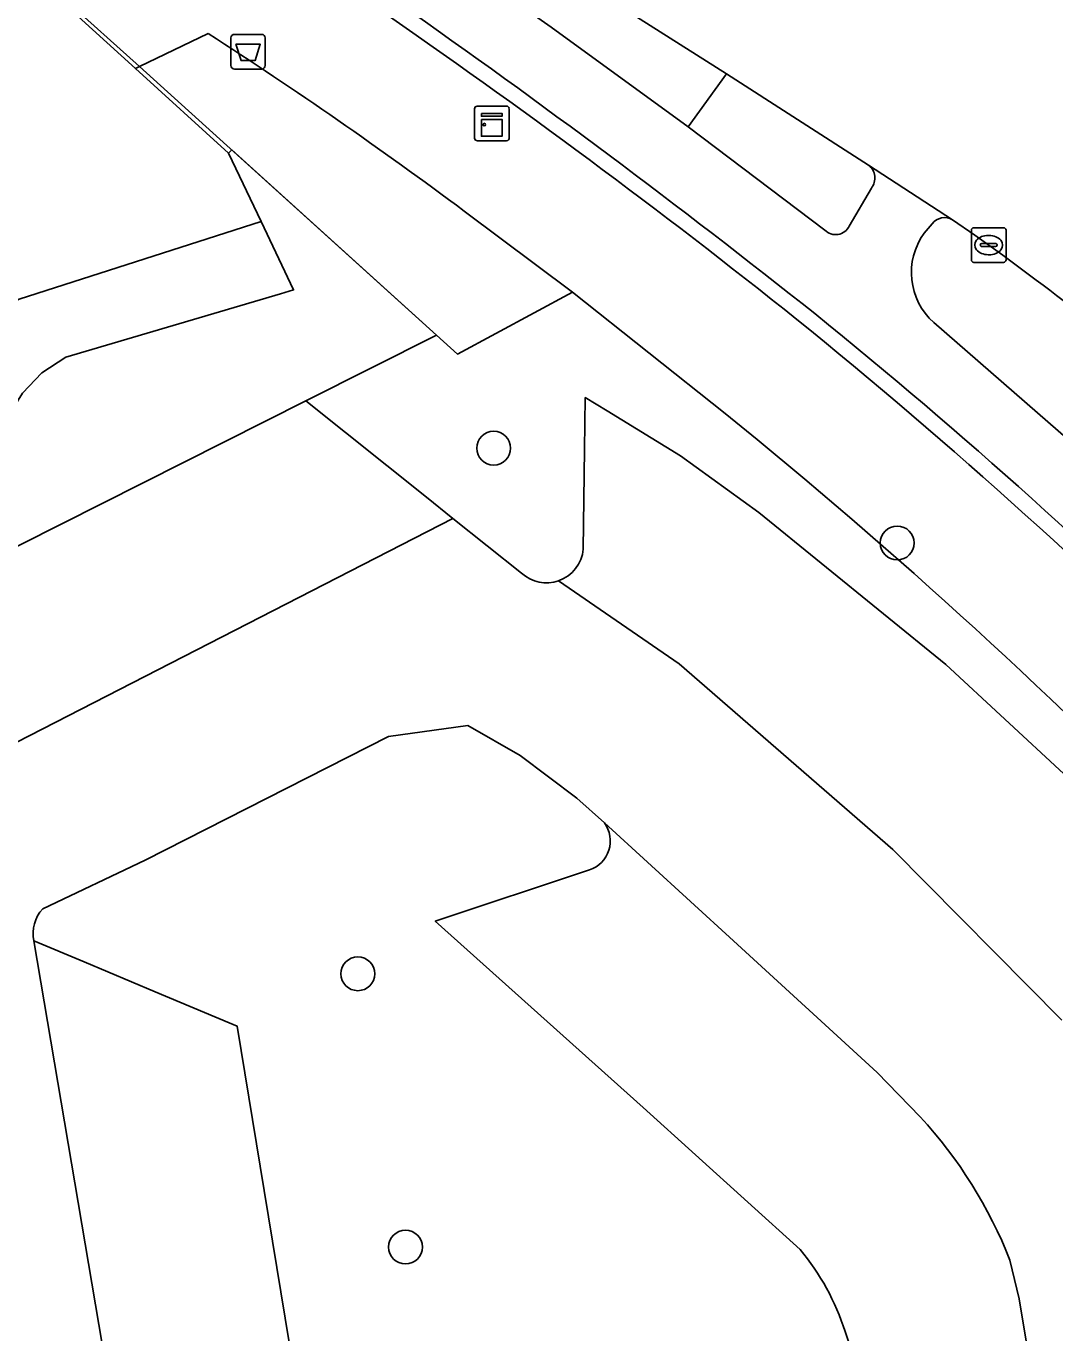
# Model space of a CAD drawing. Extents: x 162879 to 165540, y 384011 to 385181.
# Drawn here: x 164023.23 to 164052.97, y 384426.38 to 384464.13 of the extents above; entities that cross this region are included whole.
import ezdxf

# ---------------------------------------------------------------- set-up
doc = ezdxf.new("R2010")
doc.units = 0
for name, color, linetype in [('IMGEO_Afvalbak', 7, 'Continuous'), ('IMGEO_Boom', 7, 'Continuous'), ('IMGEO_Erf', 7, 'Continuous'), ('IMGEO_Fietspad_open', 7, 'Continuous'), ('IMGEO_Groenvoorziening', 7, 'Continuous'), ('IMGEO_Hek', 7, 'Continuous'), ('IMGEO_Kast', 7, 'Continuous'), ('IMGEO_Kolk', 7, 'Continuous'), ('IMGEO_Meer_plas_ven_vijver', 7, 'Continuous'), ('IMGEO_Parkeervlak_open', 7, 'Continuous'), ('IMGEO_Rijbaan_lokaal_gesloten', 7, 'Continuous'), ('IMGEO_Rijbaan_lokaal_open', 7, 'Continuous'), ('IMGEO_Verkeerseiland_gesloten', 7, 'Continuous'), ('IMGEO_Verkeerseiland_open', 7, 'Continuous'), ('IMGEO_Voetpad_gesloten', 7, 'Continuous'), ('IMGEO_Voetpad_open', 7, 'Continuous')]:
    doc.layers.add(name, color=color, linetype=linetype)

msp = doc.modelspace()

# ---------------------------------------------------------------- linework, layer by layer
at = {"layer": 'IMGEO_Afvalbak'}
for p, q in [((164029.155, 384462.988), (164029.155, 384463.788)), ((164029.155, 384463.788), (164029.155, 384462.988)), ((164029.255, 384463.888), (164030.045, 384463.888)), ((164030.045, 384463.888), (164029.255, 384463.888)), ((164030.145, 384463.788), (164030.145, 384462.988)), ((164030.145, 384462.988), (164030.145, 384463.788)), ((164030.045, 384462.888), (164029.255, 384462.888)), ((164029.255, 384462.888), (164030.045, 384462.888))]:
    msp.add_line(p, q, dxfattribs=at)
msp.add_lwpolyline([(164029.298, 384463.602), (164030.002, 384463.602), (164029.853, 384463.132), (164029.447, 384463.132), (164029.298, 384463.602)], dxfattribs=at)
for centre, start, end in [((164029.255, 384463.788), 90, 180), ((164029.255, 384463.788), 90, 180), ((164030.045, 384463.788), 0, 90), ((164030.045, 384463.788), 360, 90), ((164029.255, 384462.988), 180, 270), ((164029.255, 384462.988), 180, 270), ((164030.045, 384462.988), 270, 0), ((164030.045, 384462.988), 270, 0)]:
    msp.add_arc(centre, 0.1, start, end, dxfattribs=at)
at = {"layer": 'IMGEO_Boom'}
for centre in [(164036.747, 384451.935), (164048.412, 384449.196), (164032.821, 384436.752), (164034.2, 384428.857)]:
    msp.add_circle(centre, 0.489, dxfattribs=at)
at = {"layer": 'IMGEO_Erf'}
msp.add_lwpolyline([(164023.033, 384456.241), (164030.027, 384458.48), (164029.088, 384460.452), (164026.394, 384462.901), (164024.324, 384464.783), (164007.922, 384479.696)], dxfattribs=at)
at = {"layer": 'IMGEO_Fietspad_open'}
for points in [[(164046.321, 384458.236), (164042.366, 384461.222), (164038.409, 384464.101), (164035.588, 384466.084), (164032.884, 384467.984), (164023.539, 384474.332), (164017.469, 384478.249), (164009.245, 384483.486), (164002.517, 384487.804), (163992.332, 384494.269), (163989.491, 384495.908), (163987.373, 384497.08), (163985.254, 384498.25), (163981.926, 384500), (163973.063, 384504.482), (163968.811, 384506.572), (163936.739, 384522.254)], [(164050.011, 384458.534), (164047.58, 384460.109)], [(164047.664, 384459.449), (164047.025, 384458.352)], [(164049.187, 384458.145), (164049.421, 384458.418)], [(164055.763, 384450.089), (164049.466, 384455.564)]]:
    msp.add_lwpolyline(points, dxfattribs=at)
for centre, radius, start, end in [((163889.793, 384258.845), 251.416, 51.58032, 54.99782), ((164047.303, 384459.738), 0.463, 321.269, 53.2373), ((164046.633, 384458.534), 0.432, 223.6375, 335.0759), ((164049.784, 384458.131), 0.463, 60.5932, 141.653), ((164050.771, 384457.011), 1.948, 144.3902, 227.949), ((163944.523, 384330.361), 161.382, 45.17445, 51.02588)]:
    msp.add_arc(centre, radius, start, end, dxfattribs=at)
at = {"layer": 'IMGEO_Groenvoorziening'}
for points in [[(164028.499, 384463.91), (164026.512, 384462.958), (164026.394, 384462.901), (164029.088, 384460.452), (164029.175, 384460.55), (164035.092, 384455.201), (164035.7, 384454.651), (164039.027, 384456.439), (164035.896, 384458.784)], [(164043.439, 384452.938), (164039.027, 384456.439), (164035.7, 384454.651), (164035.092, 384455.201), (164031.319, 384453.301), (164034.805, 384450.518), (164035.57, 384449.907), (164037.555, 384448.323)], [(164039.337, 384449.019), (164039.374, 384451.894), (164039.394, 384453.395), (164040.027, 384453.009), (164042.148, 384451.714), (164044.409, 384450.076), (164049.821, 384445.688)], [(164049.821, 384445.688), (164054.936, 384440.945)], [(164039.949, 384441.108), (164039.156, 384441.824), (164037.513, 384443.06), (164035.999, 384443.924), (164033.71, 384443.608), (164026.677, 384440.034), (164023.715, 384438.629)], [(164045.603, 384428.787), (164041.066, 384432.884), (164035.057, 384438.267), (164039.517, 384439.751)], [(164023.458, 384437.702), (164024.91, 384437.092), (164026.963, 384436.23), (164029.099, 384435.333), (164029.337, 384435.233), (164030.115, 384430.495), (164031.931, 384419.43), (164027.895, 384420.416)], [(164026.599, 384419.925), (164026.523, 384419.625), (164026.798, 384418.005), (164026.981, 384418.042), (164027.075, 384417.572), (164032.62, 384418.561), (164039.958, 384419.871), (164047.482, 384421.288), (164052.768, 384422.357), (164047.577, 384424.413), (164046.907, 384426.418)]]:
    msp.add_lwpolyline(points, dxfattribs=at)
for centre, radius, start, end in [((163956.899, 384352.688), 132.276, 53.32921, 57.22814), ((163943.391, 384329.373), 158.99, 44.12535, 51.00358), ((164038.272, 384449.114), 1.069, 289.2301, 354.916), ((164038.274, 384449.115), 1.069, 227.7479, 289.0968), ((164039.238, 384440.587), 0.882, 288.4741, 36.2083), ((164024.471, 384437.92), 1.037, 136.8594, 192.1497), ((164040.226, 384424.284), 7.013, 17.7147, 39.9459)]:
    msp.add_arc(centre, radius, start, end, dxfattribs=at)
at = {"layer": 'IMGEO_Hek'}
for points in [[(164026.512, 384462.958), (164024.366, 384464.898)], [(164039.027, 384456.439), (164035.7, 384454.651), (164026.512, 384462.958)]]:
    msp.add_lwpolyline(points, dxfattribs=at)
for centre, radius, start, end in [((163912.445, 384288.777), 213.435, 51.30396, 55.37084), ((163938.407, 384323.812), 169.868, 44.84075, 50.75052)]:
    msp.add_arc(centre, radius, start, end, dxfattribs=at)
at = {"layer": 'IMGEO_Kast'}
for p, q in [((164036.197, 384460.892), (164036.197, 384461.733)), ((164036.197, 384461.733), (164036.197, 384460.892)), ((164036.272, 384461.817), (164037.113, 384461.817)), ((164037.113, 384461.817), (164036.272, 384461.817)), ((164037.197, 384461.742), (164037.197, 384460.901)), ((164037.197, 384460.901), (164037.197, 384461.742)), ((164037.122, 384460.817), (164036.281, 384460.817)), ((164036.281, 384460.817), (164037.122, 384460.817))]:
    msp.add_line(p, q, dxfattribs=at)
for points in [[(164036.392, 384461.607), (164036.992, 384461.607), (164036.992, 384461.522), (164036.392, 384461.522), (164036.392, 384461.607)], [(164036.392, 384461.432), (164036.992, 384461.432), (164036.992, 384460.943), (164036.392, 384460.943), (164036.392, 384461.432)]]:
    msp.add_lwpolyline(points, dxfattribs=at)
msp.add_circle((164036.476, 384461.281), 0.0377, dxfattribs=at)
for centre, start, end in [((164036.275, 384461.739), 92.4484, 184.2845), ((164036.275, 384461.739), 92.4484, 184.2845), ((164037.119, 384461.739), 2.4484, 94.2845), ((164037.119, 384461.739), 2.4484, 94.2845), ((164036.275, 384460.895), 182.4484, 274.2845), ((164036.275, 384460.895), 182.4484, 274.2845), ((164037.119, 384460.895), 272.4484, 4.2845), ((164037.119, 384460.895), 272.4484, 4.2845)]:
    msp.add_arc(centre, 0.0779, start, end, dxfattribs=at)
at = {"layer": 'IMGEO_Kolk'}
for p, q in [((164050.63, 384458.302), (164051.482, 384458.302)), ((164050.555, 384457.376), (164050.555, 384458.228)), ((164051.043, 384458.082), (164051.068, 384458.082)), ((164051.556, 384458.228), (164051.556, 384457.376)), ((164050.814, 384457.796), (164050.814, 384457.808)), ((164051.252, 384457.759), (164050.854, 384457.759)), ((164050.857, 384457.845), (164051.255, 384457.845)), ((164051.066, 384457.522), (164051.041, 384457.522)), ((164051.298, 384457.808), (164051.298, 384457.796)), ((164051.482, 384457.302), (164050.63, 384457.302))]:
    msp.add_line(p, q, dxfattribs=at)
for points in [[(164050.63, 384458.302), (164051.482, 384458.302)], [(164050.555, 384457.376), (164050.555, 384458.228)], [(164051.556, 384458.228), (164051.556, 384457.376)], [(164051.482, 384457.302), (164050.63, 384457.302)]]:
    msp.add_lwpolyline(points, dxfattribs=at)
for centre, radius, start, end in [((164050.632, 384458.226), 0.0765, 91.552, 178.448), ((164050.632, 384458.226), 0.0765, 91.552, 178.448), ((164051.48, 384458.226), 0.0765, 1.552, 88.448), ((164051.48, 384458.226), 0.0765, 1.552, 88.448), ((164050.854, 384457.805), 0.0403, 85.8775, 175.7526), ((164050.851, 384457.795), 0.0366, 178.938, 274.7102), ((164051.255, 384457.802), 0.043, 264.8664, 352.4533), ((164051.259, 384457.807), 0.0386, 1.7309, 96.639), ((164050.632, 384457.378), 0.0765, 181.552, 268.448), ((164050.632, 384457.378), 0.0765, 181.552, 268.448), ((164051.48, 384457.378), 0.0765, 271.552, 358.448), ((164051.48, 384457.378), 0.0765, 271.552, 358.448)]:
    msp.add_arc(centre, radius, start, end, dxfattribs=at)
for centre, major_axis, ratio, start_param, end_param in [((164051.042, 384457.802), (-0.387, 0.002), 0.722429, 4.712389, 7.853982), ((164051.067, 384457.802), (-0.39, 0.002), 0.717154, 1.570796, 4.712389)]:
    msp.add_ellipse(centre, major_axis=major_axis, ratio=ratio, start_param=start_param, end_param=end_param, dxfattribs=at)
at = {"layer": 'IMGEO_Meer_plas_ven_vijver'}
msp.add_lwpolyline([(164021.885, 384448.553), (164031.319, 384453.301), (164035.092, 384455.201), (164029.175, 384460.55), (164029.088, 384460.452), (164030.027, 384458.48), (164023.033, 384456.241)], dxfattribs=at)
at = {"layer": 'IMGEO_Parkeervlak_open'}
for points in [[(164049.821, 384445.688), (164044.409, 384450.076), (164042.148, 384451.714), (164040.027, 384453.009), (164039.394, 384453.395), (164039.374, 384451.894), (164039.337, 384449.019)], [(164017.396, 384440.595), (164035.57, 384449.907), (164034.805, 384450.518), (164031.319, 384453.301), (164021.885, 384448.553), (164020.241, 384447.725), (164010.504, 384442.824), (164013.097, 384441.333), (164015.032, 384440.22)], [(164038.624, 384448.104), (164042.107, 384445.702), (164048.285, 384440.339), (164053.169, 384435.415)], [(164054.936, 384440.945), (164049.821, 384445.688)], [(164049.079, 384432.62), (164047.831, 384433.896), (164043.676, 384437.706), (164039.949, 384441.108)], [(164039.517, 384439.751), (164035.057, 384438.267), (164041.066, 384432.884), (164045.603, 384428.787)], [(164023.458, 384437.702), (164026.523, 384419.625), (164026.599, 384419.925)], [(164027.895, 384420.416), (164031.931, 384419.43), (164030.115, 384430.495), (164029.337, 384435.233), (164029.099, 384435.333), (164026.963, 384436.23), (164024.91, 384437.092), (164023.458, 384437.702)], [(164046.907, 384426.418), (164047.577, 384424.413), (164052.768, 384422.357), (164051.934, 384427.358), (164051.67, 384428.479)]]:
    msp.add_lwpolyline(points, dxfattribs=at)
for centre, radius, start, end in [((164038.272, 384449.114), 1.069, 289.2301, 354.916), ((164039.238, 384440.587), 0.882, 288.4741, 36.2083), ((164039.119, 384423.507), 13.5, 21.6109, 42.4571), ((164040.226, 384424.284), 7.013, 17.7147, 39.9459)]:
    msp.add_arc(centre, radius, start, end, dxfattribs=at)
at = {"layer": 'IMGEO_Rijbaan_lokaal_gesloten'}
msp.add_lwpolyline([(164065.957, 384458.128), (164061.102, 384462.34), (164054.071, 384466.957), (164051.147, 384468.364), (164048.026, 384469.877), (164045.868, 384470.904), (164042.902, 384472.332), (164039.06, 384465.555), (164043.475, 384462.746), (164047.58, 384460.109), (164050.011, 384458.534), (164050.652, 384458.092), (164051.464, 384457.508), (164052.231, 384456.929)], dxfattribs=at)
msp.add_arc((164031.266, 384427.672), 35.993, 41.9299, 54.3762, dxfattribs=at)
at = {"layer": 'IMGEO_Rijbaan_lokaal_open'}
for points in [[(164037.555, 384448.323), (164035.57, 384449.907), (164017.396, 384440.595), (164016.514, 384440.143), (164017.815, 384435.965), (164019.154, 384431.661), (164019.952, 384429.067), (164020.656, 384426.781), (164021.792, 384423.348), (164023.559, 384417.358), (164026.798, 384418.005), (164026.523, 384419.625), (164023.458, 384437.702)], [(164048.285, 384440.339), (164042.107, 384445.702), (164038.624, 384448.104)], [(164023.715, 384438.629), (164026.677, 384440.034), (164033.71, 384443.608), (164035.999, 384443.924), (164037.513, 384443.06), (164039.156, 384441.824), (164039.949, 384441.108), (164043.676, 384437.706), (164047.831, 384433.896), (164049.079, 384432.62)], [(164053.169, 384435.415), (164048.285, 384440.339)], [(164051.67, 384428.479), (164051.934, 384427.358), (164052.768, 384422.357), (164057.775, 384423.37), (164057.461, 384424.925), (164056.794, 384428.279)]]:
    msp.add_lwpolyline(points, dxfattribs=at)
for centre, radius, start, end in [((164038.274, 384449.115), 1.069, 227.7479, 289.0968), ((164024.471, 384437.92), 1.037, 136.8594, 192.1497), ((164039.119, 384423.507), 13.5, 21.6109, 42.4571)]:
    msp.add_arc(centre, radius, start, end, dxfattribs=at)
at = {"layer": 'IMGEO_Verkeerseiland_gesloten'}
for points in [[(164047.58, 384460.109), (164043.475, 384462.746), (164042.366, 384461.222), (164046.321, 384458.236)], [(164047.025, 384458.352), (164047.664, 384459.449)], [(164049.421, 384458.418), (164049.187, 384458.145)], [(164052.231, 384456.929), (164051.464, 384457.508), (164050.652, 384458.092), (164050.011, 384458.534)], [(164049.466, 384455.564), (164055.763, 384450.089)]]:
    msp.add_lwpolyline(points, dxfattribs=at)
for centre, radius, start, end in [((164047.303, 384459.738), 0.463, 321.269, 53.2373), ((164046.633, 384458.534), 0.432, 223.6375, 335.0759), ((164049.784, 384458.131), 0.463, 60.5932, 141.653), ((164050.771, 384457.011), 1.948, 144.3902, 227.949), ((164031.266, 384427.672), 35.993, 41.9299, 54.3762)]:
    msp.add_arc(centre, radius, start, end, dxfattribs=at)
at = {"layer": 'IMGEO_Verkeerseiland_open'}
msp.add_lwpolyline([(164013.679, 384481.878), (164002.215, 384489.166), (164001.25, 384489.769), (164000, 384490.544), (163992.726, 384494.93), (163992.332, 384494.269), (164002.517, 384487.804), (164009.245, 384483.486), (164017.469, 384478.249), (164023.539, 384474.332), (164032.884, 384467.984), (164035.588, 384466.084), (164038.409, 384464.101), (164042.366, 384461.222), (164043.475, 384462.746), (164039.06, 384465.555), (164036.406, 384467.296), (164033.634, 384469.031), (164032.788, 384469.565), (164023.635, 384475.41), (164017.799, 384479.262)], close=True, dxfattribs=at)
at = {"layer": 'IMGEO_Voetpad_gesloten'}
msp.add_lwpolyline([(164030.589, 384456.397), (164030.965, 384456.508), (164030.027, 384458.48), (164023.033, 384456.241), (164022.337, 384455.906), (164021.154, 384454.607), (164020.536, 384453.989), (164018.705, 384452.369), (164017.826, 384451.727), (164019.093, 384450.273), (164019.571, 384449.864), (164020.006, 384450.27), (164020.388, 384450.625), (164020.471, 384450.753), (164020.73, 384451.151), (164021.44, 384451.809), (164021.948, 384452.441), (164022.461, 384452.76), (164022.878, 384453.123), (164023.125, 384453.52), (164023.69, 384454.111), (164024.378, 384454.561)], close=True, dxfattribs=at)
at = {"layer": 'IMGEO_Voetpad_open'}
for points in [[(163987.273, 384492.711), (163990.412, 384490.908), (163995.289, 384487.639), (163995.958, 384487.218), (163996.593, 384487.314), (163997.466, 384486.631), (163999.731, 384485.257), (164000, 384485.086), (164004.004, 384482.542), (164007.231, 384480.492), (164011.172, 384477.988), (164015.292, 384475.308), (164019.201, 384472.707), (164025.612, 384468.333), (164024.366, 384464.898), (164024.324, 384464.783), (164026.394, 384462.901), (164026.512, 384462.958), (164028.499, 384463.91)], [(164035.896, 384458.784), (164039.027, 384456.439), (164043.439, 384452.938)]]:
    msp.add_lwpolyline(points, dxfattribs=at)
for centre, radius, start, end in [((163889.793, 384258.845), 251.416, 51.58032, 54.99782), ((163956.899, 384352.688), 132.276, 53.32921, 57.22814), ((163944.523, 384330.361), 161.382, 45.17445, 51.02588), ((163943.391, 384329.373), 158.99, 44.12535, 51.00358)]:
    msp.add_arc(centre, radius, start, end, dxfattribs=at)

doc.saveas('drawing.dxf')
